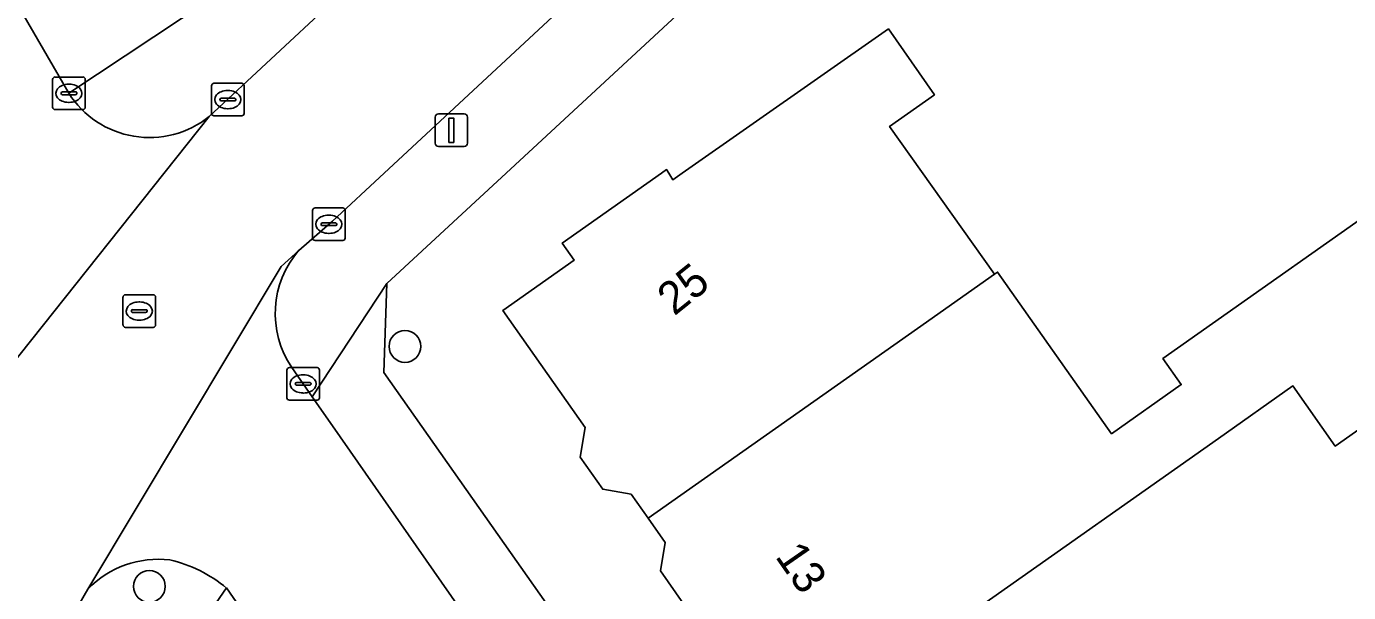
# Model space of a CAD drawing. Extents: x 161772 to 163126, y 383092 to 383917.
# Drawn here: x 162490.59 to 162531.23, y 383737.11 to 383754.51 of the extents above; entities that cross this region are included whole.
import ezdxf

# ---------------------------------------------------------------- set-up
doc = ezdxf.new("R2010")
doc.units = 0
for name, color, linetype in [('IMGEO_Boom', 7, 'Continuous'), ('IMGEO_Erf', 7, 'Continuous'), ('IMGEO_Kolk', 7, 'Continuous'), ('IMGEO_Lichtmast', 7, 'Continuous'), ('IMGEO_Pand', 7, 'Continuous'), ('IMGEO_Pand_nummerreeks', 7, 'Continuous'), ('IMGEO_Rijbaan_lokaal_open', 7, 'Continuous'), ('IMGEO_Rioolput', 7, 'Continuous'), ('IMGEO_Voetpad_open', 7, 'Continuous')]:
    doc.layers.add(name, color=color, linetype=linetype)

msp = doc.modelspace()

# ---------------------------------------------------------------- linework, layer by layer
at = {"layer": 'IMGEO_Boom'}
for centre in [(162502.224, 383744.673), (162494.371, 383737.295)]:
    msp.add_circle(centre, 0.489, dxfattribs=at)
at = {"layer": 'IMGEO_Erf'}
msp.add_lwpolyline([(162606.528, 383722.641), (162604.39, 383725.757), (162588.057, 383750), (162584.884, 383754.709), (162582.726, 383757.965), (162559.42, 383792.65), (162535.075, 383776.906), (162531.388, 383774.129), (162505.334, 383750), (162501.671, 383746.608), (162501.572, 383743.869), (162542.289, 383686.012), (162558.377, 383662.372), (162558.317, 383662.324), (162563.678, 383654.867), (162564.526, 383654.823), (162577.76, 383657.588), (162583.906, 383659.444), (162630.629, 383687.342)], close=True, dxfattribs=at)
for points in [[(162510.79, 383736.763), (162510.074, 383737.779), (162510.224, 383738.646), (162509.7, 383739.39), (162509.176, 383740.133), (162508.302, 383740.284), (162507.609, 383741.266), (162507.767, 383742.176), (162505.229, 383745.776), (162507.428, 383747.326), (162507.059, 383747.849), (162510.109, 383750), (162510.266, 383750.111), (162510.333, 383750), (162510.455, 383749.798), (162510.744, 383750), (162517.086, 383754.432), (162518.497, 383752.412), (162517.12, 383751.435), (162520.343, 383746.892), (162520.438, 383746.959), (162523.942, 383741.989), (162526.083, 383743.498), (162525.519, 383744.299), (162533.605, 383750)], [(162537.028, 383745.989), (162530.816, 383741.61), (162529.514, 383743.457), (162527.228, 383741.846), (162519.845, 383736.641)]]:
    msp.add_lwpolyline(points, dxfattribs=at)
at = {"layer": 'IMGEO_Kolk'}
for p, q in [((162491.397, 383752.029), (162491.397, 383752.881)), ((162491.472, 383752.955), (162492.324, 383752.955)), ((162491.885, 383752.735), (162491.91, 383752.735)), ((162492.398, 383752.881), (162492.398, 383752.029)), ((162496.356, 383752.761), (162497.208, 383752.761)), ((162491.656, 383752.449), (162491.656, 383752.461)), ((162492.094, 383752.412), (162491.696, 383752.412)), ((162491.699, 383752.498), (162492.097, 383752.498)), ((162492.14, 383752.461), (162492.14, 383752.449)), ((162496.281, 383751.835), (162496.281, 383752.687)), ((162496.583, 383752.304), (162496.981, 383752.304)), ((162496.769, 383752.541), (162496.794, 383752.541)), ((162497.282, 383752.687), (162497.282, 383751.835)), ((162492.324, 383751.955), (162491.472, 383751.955)), ((162491.908, 383752.175), (162491.883, 383752.175)), ((162496.54, 383752.255), (162496.54, 383752.267)), ((162496.978, 383752.218), (162496.58, 383752.218)), ((162496.792, 383751.981), (162496.767, 383751.981)), ((162497.024, 383752.267), (162497.024, 383752.255)), ((162497.208, 383751.761), (162496.356, 383751.761)), ((162499.386, 383748.003), (162499.386, 383748.855)), ((162499.461, 383748.929), (162500.313, 383748.929)), ((162499.874, 383748.709), (162499.899, 383748.709)), ((162500.387, 383748.855), (162500.387, 383748.003)), ((162499.645, 383748.423), (162499.645, 383748.435)), ((162500.083, 383748.386), (162499.685, 383748.386)), ((162499.688, 383748.472), (162500.086, 383748.472)), ((162500.129, 383748.435), (162500.129, 383748.423)), ((162500.313, 383747.929), (162499.461, 383747.929)), ((162499.897, 383748.149), (162499.872, 383748.149)), ((162498.597, 383743.095), (162498.597, 383743.947)), ((162498.672, 383744.021), (162499.524, 383744.021)), ((162499.085, 383743.801), (162499.11, 383743.801)), ((162499.598, 383743.947), (162499.598, 383743.095)), ((162498.856, 383743.515), (162498.856, 383743.527)), ((162499.294, 383743.478), (162498.896, 383743.478)), ((162498.899, 383743.564), (162499.297, 383743.564)), ((162499.34, 383743.527), (162499.34, 383743.515)), ((162499.524, 383743.021), (162498.672, 383743.021)), ((162499.108, 383743.241), (162499.083, 383743.241))]:
    msp.add_line(p, q, dxfattribs=at)
for points in [[(162491.397, 383752.029), (162491.397, 383752.881)], [(162491.472, 383752.955), (162492.324, 383752.955)], [(162492.398, 383752.881), (162492.398, 383752.029)], [(162496.356, 383752.761), (162497.208, 383752.761)], [(162496.281, 383751.835), (162496.281, 383752.687)], [(162497.282, 383752.687), (162497.282, 383751.835)], [(162492.324, 383751.955), (162491.472, 383751.955)], [(162497.208, 383751.761), (162496.356, 383751.761)], [(162499.386, 383748.003), (162499.386, 383748.855)], [(162499.461, 383748.929), (162500.313, 383748.929)], [(162500.387, 383748.855), (162500.387, 383748.003)], [(162500.313, 383747.929), (162499.461, 383747.929)], [(162498.597, 383743.095), (162498.597, 383743.947)], [(162498.672, 383744.021), (162499.524, 383744.021)], [(162499.598, 383743.947), (162499.598, 383743.095)], [(162499.524, 383743.021), (162498.672, 383743.021)]]:
    msp.add_lwpolyline(points, dxfattribs=at)
for centre, radius, start, end in [((162491.474, 383752.879), 0.0765, 91.552, 178.448), ((162491.474, 383752.879), 0.0765, 91.552, 178.448), ((162492.322, 383752.879), 0.0765, 1.552, 88.448), ((162492.322, 383752.879), 0.0765, 1.552, 88.448), ((162496.358, 383752.685), 0.0765, 91.552, 178.448), ((162496.358, 383752.685), 0.0765, 91.552, 178.448), ((162497.206, 383752.685), 0.0765, 1.552, 88.448), ((162497.206, 383752.685), 0.0765, 1.552, 88.448), ((162491.696, 383752.458), 0.0403, 85.8775, 175.7526), ((162491.693, 383752.448), 0.0366, 178.938, 274.7102), ((162492.097, 383752.455), 0.043, 264.8664, 352.4533), ((162492.101, 383752.46), 0.0386, 1.7309, 96.639), ((162496.58, 383752.264), 0.0403, 85.8775, 175.7526), ((162496.985, 383752.266), 0.0386, 1.7309, 96.639), ((162491.474, 383752.031), 0.0765, 181.552, 268.448), ((162491.474, 383752.031), 0.0765, 181.552, 268.448), ((162492.322, 383752.031), 0.0765, 271.552, 358.448), ((162492.322, 383752.031), 0.0765, 271.552, 358.448), ((162496.577, 383752.254), 0.0366, 178.938, 274.7102), ((162496.981, 383752.261), 0.043, 264.8664, 352.4533), ((162496.358, 383751.837), 0.0765, 181.552, 268.448), ((162496.358, 383751.837), 0.0765, 181.552, 268.448), ((162497.206, 383751.837), 0.0765, 271.552, 358.448), ((162497.206, 383751.837), 0.0765, 271.552, 358.448), ((162499.463, 383748.853), 0.0765, 91.552, 178.448), ((162499.463, 383748.853), 0.0765, 91.552, 178.448), ((162500.311, 383748.853), 0.0765, 1.552, 88.448), ((162500.311, 383748.853), 0.0765, 1.552, 88.448), ((162499.685, 383748.432), 0.0403, 85.8775, 175.7526), ((162499.682, 383748.422), 0.0366, 178.938, 274.7102), ((162500.086, 383748.429), 0.043, 264.8664, 352.4533), ((162500.09, 383748.434), 0.0386, 1.7309, 96.639), ((162499.463, 383748.005), 0.0765, 181.552, 268.448), ((162499.463, 383748.005), 0.0765, 181.552, 268.448), ((162500.311, 383748.005), 0.0765, 271.552, 358.448), ((162500.311, 383748.005), 0.0765, 271.552, 358.448), ((162498.674, 383743.945), 0.0765, 91.552, 178.448), ((162498.674, 383743.945), 0.0765, 91.552, 178.448), ((162499.522, 383743.945), 0.0765, 1.552, 88.448), ((162499.522, 383743.945), 0.0765, 1.552, 88.448), ((162498.896, 383743.524), 0.0403, 85.8775, 175.7526), ((162498.893, 383743.514), 0.0366, 178.938, 274.7102), ((162499.297, 383743.521), 0.043, 264.8664, 352.4533), ((162499.301, 383743.526), 0.0386, 1.7309, 96.639), ((162498.674, 383743.097), 0.0765, 181.552, 268.448), ((162498.674, 383743.097), 0.0765, 181.552, 268.448), ((162499.522, 383743.097), 0.0765, 271.552, 358.448), ((162499.522, 383743.097), 0.0765, 271.552, 358.448)]:
    msp.add_arc(centre, radius, start, end, dxfattribs=at)
for centre, major_axis, ratio, start_param, end_param in [((162491.884, 383752.455), (-0.387, 0.002), 0.722429, 4.712389, 7.853982), ((162491.909, 383752.455), (-0.39, 0.002), 0.717154, 1.570796, 4.712389), ((162496.768, 383752.261), (-0.387, 0.002), 0.722429, 4.712389, 7.853982), ((162496.793, 383752.261), (-0.39, 0.002), 0.717154, 1.570796, 4.712389), ((162499.873, 383748.429), (-0.387, 0.002), 0.722429, 4.712389, 7.853982), ((162499.898, 383748.429), (-0.39, 0.002), 0.717154, 1.570796, 4.712389), ((162499.084, 383743.521), (-0.387, 0.002), 0.722429, 4.712389, 7.853982), ((162499.109, 383743.521), (-0.39, 0.002), 0.717154, 1.570796, 4.712389)]:
    msp.add_ellipse(centre, major_axis=major_axis, ratio=ratio, start_param=start_param, end_param=end_param, dxfattribs=at)
at = {"layer": 'IMGEO_Lichtmast'}
for p, q in [((162503.155, 383750.919), (162503.155, 383751.719)), ((162503.155, 383751.719), (162503.155, 383750.919)), ((162503.255, 383751.819), (162504.045, 383751.819)), ((162504.045, 383751.819), (162503.255, 383751.819)), ((162504.145, 383751.719), (162504.145, 383750.919)), ((162504.145, 383750.919), (162504.145, 383751.719)), ((162504.045, 383750.819), (162503.255, 383750.819)), ((162503.255, 383750.819), (162504.045, 383750.819))]:
    msp.add_line(p, q, dxfattribs=at)
msp.add_lwpolyline([(162503.575, 383751.694), (162503.725, 383751.694), (162503.725, 383750.944), (162503.575, 383750.944), (162503.575, 383751.694)], dxfattribs=at)
for centre, start, end in [((162503.255, 383751.719), 90, 180), ((162503.255, 383751.719), 90, 180), ((162504.045, 383751.719), 0, 90), ((162504.045, 383751.719), 360, 90), ((162503.255, 383750.919), 180, 270), ((162503.255, 383750.919), 180, 270), ((162504.045, 383750.919), 270, 0), ((162504.045, 383750.919), 270, 0)]:
    msp.add_arc(centre, 0.1, start, end, dxfattribs=at)
at = {"layer": 'IMGEO_Pand'}
for points in [[(162517.12, 383751.435), (162518.497, 383752.412), (162517.086, 383754.432), (162510.744, 383750), (162510.455, 383749.798), (162510.333, 383750), (162510.266, 383750.111), (162510.109, 383750), (162507.059, 383747.849), (162507.428, 383747.326), (162505.229, 383745.776), (162507.767, 383742.176), (162507.609, 383741.266), (162508.302, 383740.284), (162509.176, 383740.133), (162509.7, 383739.39), (162517.977, 383745.224), (162520.343, 383746.892)], [(162520.438, 383746.959), (162520.343, 383746.892), (162517.977, 383745.224), (162509.7, 383739.39), (162510.224, 383738.646), (162510.074, 383737.779), (162510.79, 383736.763), (162511.577, 383736.627), (162514.164, 383732.958), (162516.356, 383734.504), (162516.696, 383734.022), (162520.033, 383736.374), (162519.845, 383736.641), (162527.228, 383741.846), (162529.514, 383743.457), (162530.816, 383741.61), (162537.028, 383745.989), (162534.2, 383750), (162534.002, 383750.28), (162533.605, 383750), (162525.519, 383744.299), (162526.083, 383743.498), (162523.942, 383741.989)]]:
    msp.add_lwpolyline(points, close=True, dxfattribs=at)
at = {"layer": 'IMGEO_Rijbaan_lokaal_open'}
for points in [[(162609.981, 383834.617), (162609.711, 383834.441), (162601.586, 383829.152), (162598.444, 383827.106), (162575.475, 383812.152), (162571.181, 383809.357), (162548.117, 383794.341), (162542.986, 383791.001), (162530.647, 383782.968), (162528.319, 383781.319), (162525.197, 383778.738), (162500, 383755.267), (162496.21, 383751.744), (162489.708, 383743.589), (162481.896, 383729.841), (162480.272, 383727.03), (162464.126, 383699.08), (162460.904, 383693.54), (162457.996, 383688.451), (162457.133, 383686.988), (162445.213, 383666.791), (162448.218, 383665.055), (162449.187, 383666.751)], [(162491.894, 383752.458), (162485.881, 383762.815), (162479.947, 383773.699), (162476.836, 383779.557), (162472.961, 383787.158), (162467.97, 383784.613), (162468.806, 383782.99), (162470.77, 383784.001), (162473.86, 383777.942), (162471.97, 383776.911), (162478.906, 383764.032), (162481.143, 383760.106), (162486.899, 383750), (162489.396, 383745.969)], [(162452.585, 383668.521), (162462.665, 383685.559), (162471.089, 383700.148), (162492.477, 383737.212), (162498.421, 383747.134), (162498.965, 383747.627), (162500, 383748.527), (162501.581, 383750), (162523.583, 383770.443), (162528.764, 383775.257), (162529.581, 383775.985)], [(162489.708, 383743.589), (162496.21, 383751.744)], [(162498.965, 383747.627), (162498.421, 383747.134), (162492.477, 383737.212)], [(162530.724, 383698.441), (162530.02, 383699.44), (162528.003, 383702.311), (162521.509, 383711.554), (162519.964, 383713.769), (162515.478, 383720.199), (162513.848, 383722.536), (162511.368, 383726.038), (162509.095, 383729.246), (162506.226, 383733.297), (162500, 383742.227), (162499.372, 383743.128), (162498.744, 383744.028)], [(162496.744, 383737.247), (162500, 383732.525), (162506.582, 383723.304), (162511.479, 383716.295), (162514.925, 383711.325), (162516.067, 383709.7), (162516.793, 383708.541), (162519.336, 383705.018), (162522.128, 383701.14), (162525.611, 383696.323), (162526.059, 383695.703), (162537.035, 383680.055), (162537.848, 383678.905), (162540.508, 383675.142), (162544.647, 383668.815)]]:
    msp.add_lwpolyline(points, dxfattribs=at)
for centre, radius, start, end in [((162494.37, 383754.025), 2.931, 212.3321, 308.8811), ((162501.206, 383745.683), 2.967, 139.0628, 213.9094), ((162494.653, 383735.101), 3.031, 83.4627, 135.8708), ((162494.024, 383733.956), 4.269, 50.4251, 76.8129)]:
    msp.add_arc(centre, radius, start, end, dxfattribs=at)
at = {"layer": 'IMGEO_Rioolput'}
for p, q in [((162493.634, 383746.26), (162494.486, 383746.26)), ((162493.559, 383745.334), (162493.559, 383746.186)), ((162493.861, 383745.803), (162494.259, 383745.803)), ((162494.047, 383746.04), (162494.072, 383746.04)), ((162494.56, 383746.186), (162494.56, 383745.334)), ((162493.818, 383745.754), (162493.818, 383745.766)), ((162494.256, 383745.717), (162493.858, 383745.717)), ((162494.07, 383745.48), (162494.045, 383745.48)), ((162494.302, 383745.766), (162494.302, 383745.754)), ((162494.486, 383745.26), (162493.634, 383745.26))]:
    msp.add_line(p, q, dxfattribs=at)
for points in [[(162493.634, 383746.26), (162494.486, 383746.26)], [(162493.559, 383745.334), (162493.559, 383746.186)], [(162494.56, 383746.186), (162494.56, 383745.334)], [(162494.486, 383745.26), (162493.634, 383745.26)]]:
    msp.add_lwpolyline(points, dxfattribs=at)
for centre, radius, start, end in [((162493.636, 383746.184), 0.0765, 91.552, 178.448), ((162493.636, 383746.184), 0.0765, 91.552, 178.448), ((162494.484, 383746.184), 0.0765, 1.552, 88.448), ((162494.484, 383746.184), 0.0765, 1.552, 88.448), ((162493.858, 383745.763), 0.0403, 85.8775, 175.7526), ((162494.263, 383745.765), 0.0386, 1.7309, 96.639), ((162493.855, 383745.753), 0.0366, 178.938, 274.7102), ((162494.259, 383745.76), 0.043, 264.8664, 352.4533), ((162493.636, 383745.336), 0.0765, 181.552, 268.448), ((162493.636, 383745.336), 0.0765, 181.552, 268.448), ((162494.484, 383745.336), 0.0765, 271.552, 358.448), ((162494.484, 383745.336), 0.0765, 271.552, 358.448)]:
    msp.add_arc(centre, radius, start, end, dxfattribs=at)
for centre, major_axis, ratio, start_param, end_param in [((162494.046, 383745.76), (-0.387, 0.002), 0.722429, 4.712389, 7.853982), ((162494.071, 383745.76), (-0.39, 0.002), 0.717154, 1.570796, 4.712389)]:
    msp.add_ellipse(centre, major_axis=major_axis, ratio=ratio, start_param=start_param, end_param=end_param, dxfattribs=at)
at = {"layer": 'IMGEO_Voetpad_open'}
for points in [[(162611.151, 383837.971), (162607.333, 383857.297), (162604.303, 383856.977), (162607.494, 383841.076), (162608.398, 383836.57), (162605.97, 383834.99), (162604.083, 383833.762), (162600.597, 383831.494), (162526.981, 383783.6), (162524.165, 383781.36), (162500, 383758.845), (162496.241, 383755.343), (162491.894, 383752.458)], [(162496.21, 383751.744), (162500, 383755.267), (162525.197, 383778.738), (162524.885, 383779.128), (162527.999, 383781.702), (162528.319, 383781.319), (162530.647, 383782.968), (162542.986, 383791.001), (162542.709, 383791.43), (162547.857, 383794.743), (162548.117, 383794.341), (162571.181, 383809.357)], [(162505.334, 383750), (162531.388, 383774.129), (162535.075, 383776.906), (162559.42, 383792.65), (162561.302, 383793.853)], [(162529.581, 383775.985), (162529.921, 383775.619), (162523.92, 383770.081), (162523.583, 383770.443), (162501.581, 383750), (162500, 383748.527), (162498.965, 383747.627)], [(162498.744, 383744.028), (162499.372, 383743.128), (162501.671, 383746.608), (162505.334, 383750)], [(162542.289, 383686.012), (162501.572, 383743.869), (162501.671, 383746.608), (162499.372, 383743.128), (162500, 383742.227), (162506.226, 383733.297), (162509.095, 383729.246), (162509.502, 383729.536), (162511.775, 383726.328), (162511.368, 383726.038), (162513.848, 383722.536), (162515.478, 383720.199), (162515.887, 383720.486), (162520.373, 383714.056), (162519.964, 383713.769), (162521.509, 383711.554), (162528.003, 383702.311)], [(162492.477, 383737.212), (162471.089, 383700.148), (162462.665, 383685.559), (162452.585, 383668.521)], [(162495.379, 383735.273), (162496.744, 383737.247)]]:
    msp.add_lwpolyline(points, dxfattribs=at)
for points in [[(162483.688, 383771.439), (162478.393, 383781.403), (162472.015, 383793.89), (162463.934, 383810.991), (162457.055, 383826.488), (162457.699, 383827.726), (162454.755, 383826.106), (162455.039, 383825.445), (162458.119, 383818.268), (162463.331, 383806.704), (162468.662, 383795.59), (162471.694, 383789.644), (162472.961, 383787.158), (162476.836, 383779.557), (162477.271, 383779.788), (162480.356, 383773.916), (162479.947, 383773.699), (162485.881, 383762.815), (162491.894, 383752.458), (162496.241, 383755.343), (162492.623, 383755.535)], [(162496.744, 383737.247), (162495.379, 383735.273), (162500, 383728.703), (162507.989, 383717.553), (162509.705, 383715.089), (162511.479, 383716.295), (162506.582, 383723.304), (162500, 383732.525)]]:
    msp.add_lwpolyline(points, close=True, dxfattribs=at)
for centre, radius, start, end in [((162494.37, 383754.025), 2.931, 212.3321, 308.8811), ((162501.206, 383745.683), 2.967, 139.0628, 213.9094), ((162494.653, 383735.101), 3.031, 83.4627, 135.8708), ((162494.024, 383733.956), 4.269, 50.4251, 76.8129)]:
    msp.add_arc(centre, radius, start, end, dxfattribs=at)

# ---------------------------------------------------------------- texts
at = {"layer": 'IMGEO_Pand_nummerreeks'}
for s, rotation, p in [('25', 38.8809, (162510.501, 383745.592)), ('13', 304.7611, (162513.583, 383738.216))]:
    msp.add_text(s, height=1, rotation=rotation, dxfattribs=at).set_placement(p)

doc.saveas('drawing.dxf')
